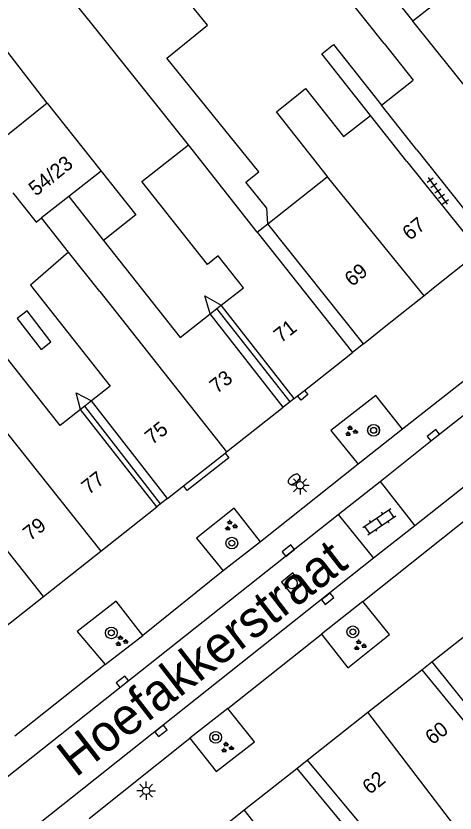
# Model space of a CAD drawing. Extents: x 132998 to 136004, y 396998 to 398512.
# Drawn here: x 134512.5 to 134542.4, y 397420.6 to 397474.9 of the extents above; entities that cross this region are included whole.
import ezdxf

# ---------------------------------------------------------------- set-up
doc = ezdxf.new("R2010")
doc.units = 0
for name, color, linetype in [('gg-afsc-erfafscheiding', 7, 'Continuous'), ('gg-afsc-hekwerk', 7, 'Continuous'), ('gg-anno-huisnummerreeks BGT', 7, 'Continuous'), ('gg-anno-openbare ruimte label', 7, 'Continuous'), ('gg-bbg-bijgebouw', 7, 'Continuous'), ('gg-bbg-gedigitaliseerde bebouwing', 7, 'Continuous'), ('gg-bbg-gedigitaliseerde bebouwing onder overbouw', 7, 'Continuous'), ('gg-bbg-gedigitaliseerde bijgebouw', 7, 'Continuous'), ('gg-bbg-gedigitaliseerde overbouw', 7, 'Continuous'), ('gg-bbg-hoofdgebouw', 7, 'Continuous'), ('gg-bbg-luifel en loopbrug', 7, 'Continuous'), ('gg-bbg-pand overbouw', 7, 'Continuous'), ('gg-bbg-tussenscheiding', 7, 'Continuous'), ('gg-bbg-tussenscheiding niveau 01', 7, 'Continuous'), ('gg-knt-verharding', 7, 'Continuous'), ('gg-knt-verharding nz', 7, 'Continuous'), ('gt-symb-boom', 7, 'Continuous'), ('gt-symb-brandkraan', 7, 'Continuous'), ('gt-symb-groenvak', 7, 'Continuous'), ('gt-symb-klinker verharding', 7, 'Continuous'), ('gt-symb-kolk', 7, 'Continuous'), ('gt-symb-lichtmast', 7, 'Continuous'), ('gt-symb-rioolschacht', 7, 'Continuous'), ('gt-symb-tegel verharding', 7, 'Continuous')]:
    doc.layers.add(name, color=color, linetype=linetype)

# ---------------------------------------------------------------- blocks, each defined once
blk = doc.blocks.new('gt0-KOLK')
at = {"layer": 'gt-symb-kolk'}
blk.add_lwpolyline([(0, 0), (0.375, 0), (0.375, 0.4), (-0.375, 0.4), (-0.375, 0), (0, 0)], dxfattribs=at)
blk = doc.blocks.new('gt0-BOOM')
at = {"layer": 'gt-symb-boom'}
for radius in [0.4, 0.2]:
    blk.add_circle((0, 0), radius, dxfattribs=at)
blk = doc.blocks.new('gt0-TEG1')
at = {"layer": 'gt-symb-tegel verharding'}
for p, q in [((-1.125, 0), (1.125, 0)), ((-0.9, -0.25), (-0.9, 0.25)), ((-0.45, -0.25), (-0.45, 0.25)), ((0, -0.25), (0, 0.25)), ((0.45, -0.25), (0.45, 0.25)), ((0.9, -0.25), (0.9, 0.25))]:
    blk.add_line(p, q, dxfattribs=at)
blk = doc.blocks.new('gt0-GRVAK')
at = {"layer": 'gt-symb-groenvak'}
for p, q in [((-0.11, 0.189), (-0.228, 0.24)), ((-0.182, 0.153), (0.088, 0.153)), ((-0.091, 0.211), (-0.156, 0.322)), ((-0.047, 0.214), (-0.047, 0.393)), ((-0.004, 0.211), (0.061, 0.322)), ((0.015, 0.189), (0.133, 0.24)), ((0.262, -0.052), (0.197, 0.059)), ((0.305, -0.049), (0.305, 0.13)), ((0.349, -0.052), (0.414, 0.059)), ((-0.245, -0.228), (-0.363, -0.177)), ((-0.318, -0.264), (-0.047, -0.264)), ((-0.226, -0.206), (-0.291, -0.095)), ((-0.183, -0.203), (-0.183, -0.024)), ((-0.139, -0.206), (-0.074, -0.095)), ((-0.12, -0.228), (-0.002, -0.177)), ((0.243, -0.074), (0.125, -0.023)), ((0.17, -0.11), (0.441, -0.11)), ((0.368, -0.074), (0.486, -0.023))]:
    blk.add_line(p, q, dxfattribs=at)
blk = doc.blocks.new('gt0-KL1')
at = {"layer": 'gt-symb-klinker verharding'}
for p, q in [((-1.15, 0.3), (1.15, 0.3)), ((-1, -0.3), (-1, 0.3)), ((-0.5, 0.3), (-0.5, 0.45)), ((0, -0.3), (0, 0.3)), ((0.5, 0.3), (0.5, 0.45)), ((1, -0.3), (1, 0.3)), ((-1.15, -0.3), (1.15, -0.3)), ((-0.5, -0.45), (-0.5, -0.3)), ((0.5, -0.45), (0.5, -0.3))]:
    blk.add_line(p, q, dxfattribs=at)
blk = doc.blocks.new('gt0-RS')
at = {"layer": 'gt-symb-rioolschacht'}
blk.add_lwpolyline([(-0.5, -0.5), (0.5, -0.5), (0.5, 0.5), (-0.5, 0.5)], close=True, dxfattribs=at)
blk.add_circle((0, 0), 0.375, dxfattribs=at)
blk = doc.blocks.new('gt0-BR')
at = {"layer": 'gt-symb-brandkraan'}
for centre, radius, start, end in [((-0.244, 0), 0.206, 107.5669, 252.4331), ((0.599, -2.664), 3, 106.892, 107.5669), ((0, -0.691), 0.938, 73.108, 106.892), ((-0.599, -2.664), 3, 72.4331, 73.108), ((0.244, 0), 0.206, 287.567, 72.4331), ((0.599, 2.664), 3, 252.4331, 253.108), ((0, 0.691), 0.938, 253.108, 286.8921), ((-0.599, 2.664), 3, 286.8921, 287.567)]:
    blk.add_arc(centre, radius, start, end, dxfattribs=at)
blk = doc.blocks.new('gt0-LMAST')
at = {"layer": 'gt-symb-lichtmast'}
for p, q in [((-0.005, 0.246), (-0.005, 0.621)), ((-0.182, 0.173), (-0.447, 0.438)), ((0.172, 0.173), (0.437, 0.438)), ((-0.255, -0.004), (-0.63, -0.004)), ((-0.182, -0.181), (-0.447, -0.446)), ((-0.005, -0.254), (-0.005, -0.629)), ((0.437, -0.446), (0.172, -0.181)), ((0.245, -0.004), (0.62, -0.004))]:
    blk.add_line(p, q, dxfattribs=at)
blk.add_circle((-0.005, -0.004), 0.25, dxfattribs=at)

msp = doc.modelspace()

# ---------------------------------------------------------------- linework, layer by layer
at = {"layer": 'gg-afsc-erfafscheiding'}
for points in [[(134514.623, 397468.948), (134511.779, 397472.632), (134509.414, 397476.728)], [(134536.636, 397468.113), (134533.319, 397472.309), (134534.122, 397472.944), (134537.394, 397468.805)], [(134525.728, 397454.584), (134525.356, 397455.826), (134526.483, 397455.175)], [(134516.894, 397448.068), (134516.595, 397449.217), (134517.655, 397448.669)]]:
    msp.add_lwpolyline(points, dxfattribs=at)
at = {"layer": 'gg-afsc-hekwerk'}
msp.add_line((134536.16, 397452.55), (134535.41, 397451.95), dxfattribs=at)
at = {"layer": 'gg-bbg-bijgebouw'}
msp.add_line((134514.623, 397468.948), (134510.201, 397465.398), dxfattribs=at)
at = {"layer": 'gg-bbg-gedigitaliseerde bebouwing'}
for p, q in [((134536.924, 397477.817), (134539.526, 397474.538)), ((134541.419, 397476.034), (134539.526, 397474.538)), ((134537.578, 397473.004), (134539.553, 397470.512)), ((134537.394, 397468.805), (134539.553, 397470.512)), ((134531.741, 397469.551), (134532.222, 397469.935)), ((134539.803, 397465.758), (134537.394, 397468.805)), ((134539.112, 397464.98), (134536.636, 397468.113)), ((134539.803, 397465.758), (134544.78, 397459.48)), ((134539.112, 397464.98), (134544.04, 397458.84)), ((134529.645, 397460.719), (134533.698, 397463.923)), ((134516.101, 397462.579), (134518.46, 397459.594)), ((134516.082, 397458.783), (134514.232, 397461.123)), ((134536.16, 397452.55), (134529.645, 397460.719)), ((134528.936, 397460.158), (134535.41, 397451.95))]:
    msp.add_line(p, q, dxfattribs=at)
for points in [[(134537.578, 397473.004), (134534.985, 397476.284), (134536.924, 397477.817)], [(134532.222, 397469.935), (134534.806, 397466.666), (134536.636, 397468.113)], [(134533.698, 397463.923), (134533.727, 397463.946), (134530.236, 397468.361), (134531.741, 397469.551)], [(134526.483, 397455.175), (134527.997, 397456.36), (134526.278, 397458.536), (134525.551, 397457.962), (134521.084, 397463.617), (134524.24, 397466.111)], [(134518.46, 397459.594), (134523.684, 397452.984), (134525.728, 397454.584)], [(134516.082, 397458.783), (134513.487, 397456.542), (134518.92, 397449.669), (134517.655, 397448.669)], [(134516.894, 397448.068), (134515.511, 397446.974), (134508.429, 397455.933), (134505.941, 397453.966), (134507.371, 397452.156)]]:
    msp.add_lwpolyline(points, dxfattribs=at)
at = {"layer": 'gg-bbg-gedigitaliseerde bebouwing onder overbouw'}
for p, q in [((134531.457, 397448.826), (134526.483, 397455.175)), ((134530.705, 397448.232), (134525.728, 397454.584)), ((134522.814, 397441.998), (134517.655, 397448.669)), ((134522.094, 397441.43), (134516.894, 397448.068)), ((134540.819, 397430.879), (134546.113, 397424.272)), ((134540.134, 397430.338), (134545.503, 397423.79)), ((134532.339, 397424.177), (134537.718, 397417.718)), ((134531.617, 397423.607), (134537.001, 397417.143))]:
    msp.add_line(p, q, dxfattribs=at)
at = {"layer": 'gg-bbg-gedigitaliseerde bijgebouw'}
for p, q in [((134517.663, 397474.358), (134514.394, 397478.407)), ((134524.24, 397466.111), (134517.663, 397474.358)), ((134514.623, 397468.948), (134518.304, 397464.321)), ((134518.304, 397464.321), (134516.101, 397462.579)), ((134528.936, 397460.158), (134529.645, 397460.719))]:
    msp.add_line(p, q, dxfattribs=at)
for points in [[(134529.645, 397460.719), (134529.584, 397461.795), (134528.162, 397463.56), (134529.029, 397464.258), (134522.774, 397472.018), (134525.552, 397474.258), (134522.887, 397477.564)], [(134512.292, 397462.833), (134513.871, 397460.836), (134514.232, 397461.123)]]:
    msp.add_lwpolyline(points, dxfattribs=at)
at = {"layer": 'gg-bbg-gedigitaliseerde overbouw'}
for p, q in [((134526.189, 397454.945), (134526.483, 397455.175)), ((134525.728, 397454.584), (134526.189, 397454.945)), ((134517.655, 397448.669), (134517.194, 397448.305)), ((134517.194, 397448.305), (134516.894, 397448.068))]:
    msp.add_line(p, q, dxfattribs=at)
at = {"layer": 'gg-bbg-hoofdgebouw'}
for p, q in [((134540.927, 397456.356), (134544.04, 397458.84)), ((134540.266, 397455.828), (134540.927, 397456.356)), ((134539.208, 397454.983), (134540.266, 397455.828)), ((134537.567, 397453.673), (134539.208, 397454.983)), ((134537.098, 397453.299), (134537.567, 397453.673)), ((134536.16, 397452.55), (134537.098, 397453.299)), ((134532.154, 397449.377), (134535.41, 397451.95)), ((134531.683, 397449.005), (134532.154, 397449.377)), ((134531.457, 397448.826), (134531.683, 397449.005)), ((134526.839, 397445.178), (134530.705, 397448.232)), ((134523.915, 397442.868), (134526.74, 397445.1)), ((134526.74, 397445.1), (134526.839, 397445.178)), ((134522.814, 397441.998), (134523.915, 397442.868)), ((134518.277, 397438.414), (134522.094, 397441.43)), ((134514.371, 397435.328), (134518.277, 397438.414)), ((134509.718, 397431.652), (134514.371, 397435.328)), ((134540.819, 397430.879), (134544.978, 397434.165)), ((134536.466, 397427.439), (134540.134, 397430.338)), ((134532.339, 397424.177), (134536.466, 397427.439)), ((134528.049, 397420.787), (134531.617, 397423.607)), ((134523.782, 397417.415), (134528.049, 397420.787))]:
    msp.add_line(p, q, dxfattribs=at)
at = {"layer": 'gg-bbg-luifel en loopbrug'}
for points in [[(134518.304, 397464.321), (134520.673, 397461.343), (134518.46, 397459.594)], [(134514.884, 397452.694), (134513.259, 397454.797), (134512.583, 397454.275), (134514.208, 397452.172), (134514.884, 397452.694)]]:
    msp.add_lwpolyline(points, dxfattribs=at)
at = {"layer": 'gg-bbg-pand overbouw'}
for p, q in [((134531.457, 397448.826), (134531.164, 397448.595)), ((134531.164, 397448.595), (134530.705, 397448.232)), ((134522.353, 397441.634), (134522.094, 397441.43)), ((134522.814, 397441.998), (134522.353, 397441.634)), ((134540.134, 397430.338), (134540.819, 397430.879)), ((134531.617, 397423.607), (134532.339, 397424.177))]:
    msp.add_line(p, q, dxfattribs=at)
at = {"layer": 'gg-bbg-tussenscheiding'}
for p, q in [((134548.945, 397462.781), (134539.526, 397474.538)), ((134528.936, 397460.158), (134524.24, 397466.111)), ((134533.698, 397463.923), (134540.266, 397455.828)), ((134516.101, 397462.579), (134514.232, 397461.123)), ((134518.204, 397456.105), (134516.082, 397458.783)), ((134518.204, 397456.105), (134526.839, 397445.178)), ((134510.023, 397448.801), (134518.277, 397438.414)), ((134547.522, 397412.944), (134536.466, 397427.439)), ((134537.997, 397408.109), (134528.049, 397420.787))]:
    msp.add_line(p, q, dxfattribs=at)
msp.add_lwpolyline([(134514.371, 397435.328), (134509.598, 397441.369), (134509.188, 397441.048)], dxfattribs=at)
at = {"layer": 'gg-bbg-tussenscheiding niveau 01'}
for p, q in [((134531.164, 397448.595), (134526.189, 397454.945)), ((134522.353, 397441.634), (134517.194, 397448.305))]:
    msp.add_line(p, q, dxfattribs=at)
at = {"layer": 'gg-knt-verharding'}
for p, q in [((134545.219, 397451.773), (134538.812, 397446.743)), ((134538.812, 397446.743), (134535.81, 397444.356)), ((134535.81, 397444.356), (134529.147, 397439.061)), ((134534.445, 397440.921), (134537.296, 397443.158)), ((134537.296, 397443.158), (134539.67, 397440.154)), ((134536.117, 397434.99), (134543.91, 397441.191)), ((134534.445, 397440.921), (134536.858, 397437.936)), ((134539.67, 397440.154), (134536.858, 397437.936)), ((134529.147, 397439.061), (134526.6, 397437.073)), ((134526.6, 397437.073), (134521.15, 397432.672)), ((134536.117, 397434.99), (134533.307, 397432.755)), ((134518.581, 397430.686), (134521.15, 397432.672)), ((134526.937, 397427.696), (134533.307, 397432.755)), ((134518.581, 397430.686), (134512.419, 397425.808)), ((134526.937, 397427.696), (134524.332, 397425.68)), ((134517.487, 397420.197), (134524.332, 397425.68))]:
    msp.add_line(p, q, dxfattribs=at)
for points in [[(134532.154, 397449.377), (134532.383, 397449.087), (134531.912, 397448.715), (134531.683, 397449.005)], [(134538.812, 397446.743), (134537.005, 397449.025), (134533.954, 397446.646), (134535.81, 397444.356)], [(134526.74, 397445.1), (134526.987, 397444.786), (134524.163, 397442.554), (134523.915, 397442.868)], [(134529.147, 397439.061), (134527.365, 397441.358), (134524.792, 397439.297), (134526.6, 397437.073)], [(134521.15, 397432.672), (134519.335, 397435.009), (134516.678, 397432.944), (134518.581, 397430.686)], [(134533.307, 397432.755), (134535.104, 397430.461), (134537.933, 397432.729), (134536.117, 397434.99)], [(134524.332, 397425.68), (134526.145, 397423.408), (134528.74, 397425.422), (134526.937, 397427.696)]]:
    msp.add_lwpolyline(points, dxfattribs=at)
at = {"layer": 'gg-knt-verharding nz'}
for p, q in [((134548.075, 397446.825), (134539.67, 397440.154)), ((134493.737, 397408.653), (134534.445, 397440.921)), ((134536.858, 397437.936), (134496.108, 397405.61))]:
    msp.add_line(p, q, dxfattribs=at)
msp.add_lwpolyline([(134537.296, 397443.158), (134541.049, 397446.164), (134550.631, 397453.696), (134570.936, 397469.89)], dxfattribs=at)

# ---------------------------------------------------------------- block references
at = {"layer": 'gt-symb-boom'}
for p in [(134536.85, 397446.651), (134536.859, 397446.657), (134527.202, 397438.967), (134518.997, 397432.848), (134535.44, 397432.921), (134526.099, 397425.733)]:
    msp.add_blockref('gt0-BOOM', p, dxfattribs=at)
at = {"layer": 'gt-symb-brandkraan', "rotation": 36.760145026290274}
msp.add_blockref('gt0-BR', (134531.435, 397443.316), dxfattribs=at)
at = {"layer": 'gt-symb-groenvak'}
for p in [(134535.316, 397446.59), (134527.119, 397440.15), (134519.674, 397432.288), (134535.903, 397431.996), (134526.87, 397425.031)]:
    msp.add_blockref('gt0-GRVAK', p, dxfattribs=at)
at = {"layer": 'gt-symb-klinker verharding', "rotation": 34.532124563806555}
msp.add_blockref('gt0-KL1', (134537.242, 397440.427), dxfattribs=at)
at = {"layer": 'gt-symb-kolk'}
for p, rotation in [((134541.049, 397446.164), 38.687534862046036), ((134531.17, 397438.298), 38.348503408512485), ((134533.607, 397435.332), -141.3011215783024), ((134519.874, 397429.362), 38.31449770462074), ((134522.256, 397426.325), -141.570825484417)]:
    msp.add_blockref('gt0-KOLK', p, dxfattribs=dict(at, rotation=rotation))
at = {"layer": 'gt-symb-lichtmast'}
for p in [(134531.849, 397442.911), (134521.373, 397422.094)]:
    msp.add_blockref('gt0-LMAST', p, dxfattribs=at)
at = {"layer": 'gt-symb-rioolschacht', "rotation": -140.96838379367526}
msp.add_blockref('gt0-RS', (134531.284, 397436.233), dxfattribs=at)
at = {"layer": 'gt-symb-tegel verharding', "rotation": -54.48230213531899}
msp.add_blockref('gt0-TEG1', (134541.222, 397462.974), dxfattribs=at)

# ---------------------------------------------------------------- texts
at = {"layer": 'gg-anno-huisnummerreeks BGT'}
for s, rotation, p in [('54/23', 38.8, (134513.867, 397462.569)), ('67', 38.6, (134539.317, 397459.548)), ('69', 38.6, (134535.38, 397456.405)), ('71', 38.3, (134530.548, 397452.57)), ('73', 38.3, (134526.18, 397449.118)), ('75', 38.3, (134521.774, 397445.637)), ('77', 38.3, (134517.461, 397442.23)), ('79', 38.3, (134513.474, 397439.08)), ('60', 38.3, (134540.864, 397425.18)), ('62', 38.3, (134536.587, 397421.799))]:
    msp.add_text(s, height=1, rotation=rotation, dxfattribs=at).set_placement(p)
at = {"layer": 'gg-anno-openbare ruimte label'}
msp.add_text('Hoefakkerstraat', height=2.5, rotation=37.7, dxfattribs=at).set_placement((134516.569, 397422.959))

doc.saveas('drawing.dxf')
